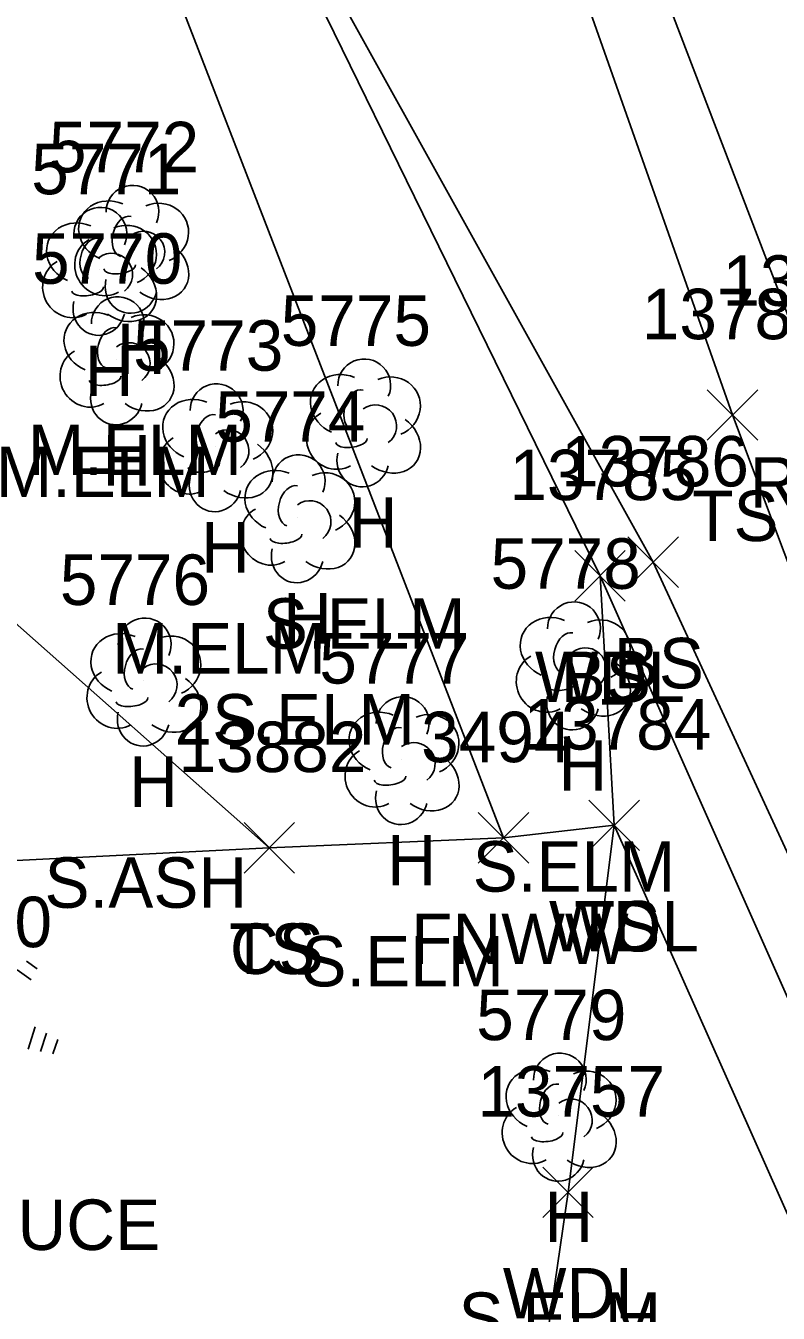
# Model space of a CAD drawing. Extents: x 1439173 to 1457902, y 641926 to 659889.
# Drawn here: x 1446671.8 to 1446701.6, y 652287.9 to 652338.9 of the extents above; entities that cross this region are included whole.
import ezdxf

# ---------------------------------------------------------------- set-up
doc = ezdxf.new("R2010")
doc.units = 0
for name, color, linetype in [('L_A', 7, 'Continuous'), ('L_C', 7, 'Continuous'), ('L_I', 7, 'Continuous'), ('L_TIC', 7, 'Continuous'), ('LAWA', 7, 'Continuous'), ('LELB', 7, 'Continuous'), ('LFNC', 7, 'Continuous'), ('LTC', 7, 'Continuous'), ('LTD', 7, 'Continuous'), ('P_A', 7, 'Continuous'), ('P_I', 7, 'Continuous'), ('PET', 7, 'Continuous')]:
    doc.layers.add(name, color=color, linetype=linetype)

msp = doc.modelspace()

# ---------------------------------------------------------------- linework, layer by layer
at = {"layer": 'L_TIC'}
for points in [[(1446698.79, 652322.478), (1446700.79, 652324.478)], [(1446700.79, 652322.478), (1446698.79, 652324.478)], [(1446695.65, 652316.643), (1446697.65, 652318.643)], [(1446697.65, 652316.643), (1446695.65, 652318.643)], [(1446693.545, 652316.101), (1446695.545, 652318.101)], [(1446695.545, 652316.101), (1446693.545, 652318.101)], [(1446693.545, 652316.101), (1446695.545, 652318.101)], [(1446695.545, 652316.101), (1446693.545, 652318.101)], [(1446694.104, 652306.217), (1446696.104, 652308.217)], [(1446696.104, 652306.217), (1446694.104, 652308.217)], [(1446694.104, 652306.217), (1446696.104, 652308.217)], [(1446696.104, 652306.217), (1446694.104, 652308.217)], [(1446689.718, 652305.717), (1446691.718, 652307.717)], [(1446691.718, 652305.717), (1446689.718, 652307.717)], [(1446680.44, 652305.325), (1446682.44, 652307.325)], [(1446682.44, 652305.325), (1446680.44, 652307.325)], [(1446680.44, 652305.325), (1446682.44, 652307.325)], [(1446682.44, 652305.325), (1446680.44, 652307.325)], [(1446692.276, 652291.674), (1446694.276, 652293.674)], [(1446694.276, 652291.674), (1446692.276, 652293.674)]]:
    msp.add_lwpolyline(points, dxfattribs=at)
at = {"layer": 'LAWA'}
msp.add_lwpolyline([(1446798.985, 651956.034), (1446799.94, 651974.95), (1446784.665, 651988.248), (1446777.364, 652036.107), (1446755.42, 652094.261), (1446749.19, 652123.041), (1446708.764, 652128.85), (1446690.522, 652138.979), (1446668.358, 652149.774), (1446664.293, 652162.854), (1446686.677, 652185.996), (1446713.636, 652207.575), (1446703.336, 652247.881), (1446691.175, 652278.144), (1446693.276, 652292.674), (1446695.104, 652307.217), (1446694.545, 652317.101), (1446676.661, 652353.65), (1446658.806, 652413.41)], dxfattribs=at)
at = {"layer": 'LELB'}
for points in [[(1446829.267, 651974.701), (1446827.665, 651986.584), (1446823.425, 652003.482), (1446805.03, 652051.264), (1446789.262, 652093.332), (1446764.581, 652155.785), (1446744.391, 652205.176), (1446727.319, 652251.786), (1446714.194, 652285.078), (1446699.79, 652323.478), (1446687.492, 652358.336), (1446665.366, 652415.935)], [(1446681.44, 652306.325), (1446660.603, 652305.274), (1446634.511, 652291.685), (1446634, 652317.79), (1446615.728, 652343.505), (1446611.014, 652354.152), (1446604.725, 652366.608)], [(1446739.774, 652202.499), (1446725.019, 652251.224), (1446712.063, 652284.282), (1446696.65, 652317.643), (1446676.661, 652353.65)], [(1446681.44, 652306.325), (1446659.904, 652325.396), (1446641.591, 652334.276), (1446615.728, 652343.505)], [(1446739.252, 652198.564), (1446739.774, 652202.499), (1446723.004, 652250.574), (1446709.148, 652284.218), (1446694.545, 652317.101)], [(1446695.104, 652307.217), (1446690.718, 652306.717)], [(1446739.252, 652198.564), (1446719.556, 652249.879), (1446706.042, 652282.681), (1446695.104, 652307.217)], [(1446681.44, 652306.325), (1446690.718, 652306.717)]]:
    msp.add_lwpolyline(points, dxfattribs=at)
at = {"layer": 'LFNC'}
msp.add_lwpolyline([(1446690.718, 652306.717), (1446671.528, 652356.299), (1446654.436, 652401.749), (1446642.324, 652433.707), (1446629.598, 652464.505), (1446615.382, 652502.009)], dxfattribs=at)
at = {"layer": 'LTC'}
for p, q in [((1446671.825, 652301.835), (1446672.244, 652301.531)), ((1446671.454, 652301.487), (1446672.004, 652301.088)), ((1446672.171, 652299.231), (1446671.884, 652298.347)), ((1446672.616, 652298.981), (1446672.379, 652298.252)), ((1446673.06, 652298.731), (1446672.873, 652298.157))]:
    msp.add_line(p, q, dxfattribs=at)
at = {"layer": 'LTD'}
for p, q in [((1446675.973, 652330.093), (1446675.973, 652330.093)), ((1446675.973, 652330.093), (1446675.973, 652330.093)), ((1446674.702, 652329.221), (1446674.702, 652329.221)), ((1446674.702, 652329.221), (1446674.702, 652329.221)), ((1446675.393, 652325.676), (1446675.393, 652325.676)), ((1446675.393, 652325.676), (1446675.393, 652325.676)), ((1446685.157, 652323.214), (1446685.157, 652323.214)), ((1446685.157, 652323.214), (1446685.157, 652323.214)), ((1446679.307, 652322.23), (1446679.307, 652322.23)), ((1446679.307, 652322.23), (1446679.307, 652322.23)), ((1446682.559, 652319.415), (1446682.559, 652319.415)), ((1446682.559, 652319.415), (1446682.559, 652319.415)), ((1446693.467, 652313.587), (1446693.467, 652313.587)), ((1446693.467, 652313.587), (1446693.467, 652313.587)), ((1446676.459, 652312.947), (1446676.459, 652312.947)), ((1446676.459, 652312.947), (1446676.459, 652312.947)), ((1446686.683, 652309.832), (1446686.683, 652309.832)), ((1446686.683, 652309.832), (1446686.683, 652309.832)), ((1446692.907, 652295.703), (1446692.907, 652295.703)), ((1446692.907, 652295.703), (1446692.907, 652295.703))]:
    msp.add_line(p, q, dxfattribs=at)
for centre in [(1446676.02, 652331.527), (1446674.749, 652330.655), (1446675.439, 652327.11), (1446685.203, 652324.648), (1446679.354, 652323.664), (1446682.606, 652320.849), (1446693.514, 652315.021), (1446676.506, 652314.381), (1446686.729, 652311.266), (1446692.954, 652297.137)]:
    msp.add_arc(centre, 1.047, 335.5272, 180.9563, dxfattribs=at)
for centre, major_axis, ratio, start_param, end_param in [((1446675.181, 652330.76), (1.21, -0.512), 0.895232, 1.570796, 4.712389), ((1446677.015, 652330.677), (-1.141, -0.483), 0.949671, 1.570796, 4.712389), ((1446673.91, 652329.887), (1.21, -0.512), 0.895232, 1.570796, 4.712389), ((1446675.765, 652330.551), (-0.208, -0.792), 0.645439, 3.141593, 6.283185), ((1446675.744, 652329.804), (-1.141, -0.483), 0.949671, 1.570796, 4.712389), ((1446676.473, 652329.927), (-0.5, 0.667), 0.989748, 3.141593, 6.283185), ((1446674.89, 652329.385), (0.584, -1.042), 0.959034, 3.141593, 6.283185), ((1446674.494, 652329.679), (-0.208, -0.792), 0.645439, 3.141593, 6.283185), ((1446676.973, 652329.26), (-1.09, 0.792), 0.841452, 1.570796, 4.712389), ((1446673.619, 652328.512), (0.584, -1.042), 0.959034, 3.141593, 6.283185), ((1446675.202, 652329.054), (-0.5, 0.667), 0.989748, 3.141593, 6.283185), ((1446675.515, 652329.343), (-0.625, -0.083), 0.423636, 0, 3.141593), ((1446675.702, 652328.388), (-1.09, 0.792), 0.841452, 1.570796, 4.712389), ((1446674.244, 652328.471), (-0.625, -0.083), 0.423636, 0, 3.141593), ((1446675.973, 652328.593), (0.265, 1.061), 0.942809, 1.570796, 4.712389), ((1446674.601, 652326.343), (1.21, -0.512), 0.895232, 1.570796, 4.712389), ((1446674.702, 652327.721), (0.265, 1.061), 0.942809, 1.570796, 4.712389), ((1446676.434, 652326.26), (-1.141, -0.483), 0.949671, 1.570796, 4.712389), ((1446675.184, 652326.135), (-0.208, -0.792), 0.645439, 3.141593, 6.283185), ((1446674.309, 652324.968), (0.584, -1.042), 0.959034, 3.141593, 6.283185), ((1446675.893, 652325.51), (-0.5, 0.667), 0.989748, 3.141593, 6.283185), ((1446676.393, 652324.843), (-1.09, 0.792), 0.841452, 1.570796, 4.712389), ((1446674.934, 652324.926), (-0.625, -0.083), 0.423636, 0, 3.141593), ((1446684.365, 652323.88), (1.21, -0.512), 0.895232, 1.570796, 4.712389), ((1446686.198, 652323.797), (-1.141, -0.483), 0.949671, 1.570796, 4.712389), ((1446684.948, 652323.672), (-0.208, -0.792), 0.645439, 3.141593, 6.283185), ((1446675.393, 652324.176), (0.265, 1.061), 0.942809, 1.570796, 4.712389), ((1446678.515, 652322.897), (1.21, -0.512), 0.895232, 1.570796, 4.712389), ((1446680.349, 652322.814), (-1.141, -0.483), 0.949671, 1.570796, 4.712389), ((1446685.657, 652323.047), (-0.5, 0.667), 0.989748, 3.141593, 6.283185), ((1446679.099, 652322.688), (-0.208, -0.792), 0.645439, 3.141593, 6.283185), ((1446684.073, 652322.505), (0.584, -1.042), 0.959034, 3.141593, 6.283185), ((1446679.807, 652322.063), (-0.5, 0.667), 0.989748, 3.141593, 6.283185), ((1446686.157, 652322.381), (-1.09, 0.792), 0.841452, 1.570796, 4.712389), ((1446678.224, 652321.522), (0.584, -1.042), 0.959034, 3.141593, 6.283185), ((1446684.698, 652322.464), (-0.625, -0.083), 0.423636, 0, 3.141593), ((1446680.307, 652321.397), (-1.09, 0.792), 0.841452, 1.570796, 4.712389), ((1446685.157, 652321.714), (0.265, 1.061), 0.942809, 1.570796, 4.712389), ((1446678.849, 652321.48), (-0.625, -0.083), 0.423636, 0, 3.141593), ((1446681.767, 652320.081), (1.21, -0.512), 0.895232, 1.570796, 4.712389), ((1446679.307, 652320.73), (0.265, 1.061), 0.942809, 1.570796, 4.712389), ((1446683.601, 652319.998), (-1.141, -0.483), 0.949671, 1.570796, 4.712389), ((1446682.351, 652319.873), (-0.208, -0.792), 0.645439, 3.141593, 6.283185), ((1446683.059, 652319.248), (-0.5, 0.667), 0.989748, 3.141593, 6.283185), ((1446681.476, 652318.706), (0.584, -1.042), 0.959034, 3.141593, 6.283185), ((1446683.559, 652318.582), (-1.09, 0.792), 0.841452, 1.570796, 4.712389), ((1446682.101, 652318.665), (-0.625, -0.083), 0.423636, 0, 3.141593), ((1446682.559, 652317.915), (0.265, 1.061), 0.942809, 1.570796, 4.712389), ((1446692.676, 652314.254), (1.21, -0.512), 0.895232, 1.570796, 4.712389), ((1446694.509, 652314.171), (-1.141, -0.483), 0.949671, 1.570796, 4.712389), ((1446675.667, 652313.613), (1.21, -0.512), 0.895232, 1.570796, 4.712389), ((1446677.5, 652313.53), (-1.141, -0.483), 0.949671, 1.570796, 4.712389), ((1446693.259, 652314.045), (-0.208, -0.792), 0.645439, 3.141593, 6.283185), ((1446676.25, 652313.405), (-0.208, -0.792), 0.645439, 3.141593, 6.283185), ((1446693.967, 652313.42), (-0.5, 0.667), 0.989748, 3.141593, 6.283185), ((1446692.384, 652312.878), (0.584, -1.042), 0.959034, 3.141593, 6.283185), ((1446675.376, 652312.238), (0.584, -1.042), 0.959034, 3.141593, 6.283185), ((1446676.959, 652312.78), (-0.5, 0.667), 0.989748, 3.141593, 6.283185), ((1446694.468, 652312.754), (-1.09, 0.792), 0.841452, 1.570796, 4.712389), ((1446677.459, 652312.113), (-1.09, 0.792), 0.841452, 1.570796, 4.712389), ((1446693.009, 652312.837), (-0.625, -0.083), 0.423636, 0, 3.141593), ((1446676.001, 652312.196), (-0.625, -0.083), 0.423636, 0, 3.141593), ((1446693.468, 652312.087), (0.265, 1.061), 0.942809, 1.570796, 4.712389), ((1446685.891, 652310.499), (1.21, -0.512), 0.895232, 1.570796, 4.712389), ((1446687.724, 652310.416), (-1.141, -0.483), 0.949671, 1.570796, 4.712389), ((1446676.459, 652311.447), (0.265, 1.061), 0.942809, 1.570796, 4.712389), ((1446686.474, 652310.291), (-0.208, -0.792), 0.645439, 3.141593, 6.283185), ((1446687.183, 652309.666), (-0.5, 0.667), 0.989748, 3.141593, 6.283185), ((1446685.599, 652309.124), (0.584, -1.042), 0.959034, 3.141593, 6.283185), ((1446687.683, 652308.999), (-1.09, 0.792), 0.841452, 1.570796, 4.712389), ((1446686.224, 652309.082), (-0.625, -0.083), 0.423636, 0, 3.141593), ((1446686.683, 652308.332), (0.265, 1.061), 0.942809, 1.570796, 4.712389), ((1446692.115, 652296.37), (1.21, -0.512), 0.895232, 1.570796, 4.712389), ((1446693.948, 652296.287), (-1.141, -0.483), 0.949671, 1.570796, 4.712389), ((1446692.698, 652296.161), (-0.208, -0.792), 0.645439, 3.141593, 6.283185), ((1446693.407, 652295.537), (-0.5, 0.667), 0.989748, 3.141593, 6.283185), ((1446691.824, 652294.995), (0.584, -1.042), 0.959034, 3.141593, 6.283185), ((1446693.907, 652294.87), (-1.09, 0.792), 0.841452, 1.570796, 4.712389), ((1446692.449, 652294.953), (-0.625, -0.083), 0.423636, 0, 3.141593), ((1446692.907, 652294.203), (0.265, 1.061), 0.942809, 1.570796, 4.712389)]:
    msp.add_ellipse(centre, major_axis=major_axis, ratio=ratio, start_param=start_param, end_param=end_param, dxfattribs=at)
at = {"layer": 'PET'}
msp.add_lwpolyline([(1446898.649, 651823.168), (1446881.546, 651866.843), (1446865.253, 651906.885), (1446845.525, 651957.528), (1446831.345, 651993.276), (1446826.606, 652005.054), (1446808.35, 652052.544), (1446791.752, 652094.512), (1446767.683, 652156.681), (1446748.055, 652206.534), (1446730.794, 652252.342), (1446717.761, 652286.323), (1446702.983, 652324.801), (1446689.852, 652359.177), (1446668.806, 652417.257)], dxfattribs=at)

# ---------------------------------------------------------------- texts
at = {"layer": 'L_A'}
for s, p in [('H', (1446675.406, 652325.093)), ('H', (1446674.135, 652324.221)), ('H', (1446674.826, 652320.676)), ('TS', (1446698.2, 652318.478)), ('H', (1446684.59, 652318.214)), ('H', (1446678.74, 652317.23)), ('H', (1446681.992, 652314.415)), ('BS', (1446695.091, 652312.643)), ('WDL', (1446691.963, 652312.101)), ('BS', (1446692.986, 652312.101)), ('H', (1446692.9, 652308.587)), ('H', (1446675.892, 652307.947)), ('H', (1446686.116, 652304.832)), ('WDL', (1446692.521, 652302.217)), ('TS', (1446693.513, 652302.217)), ('FNWW', (1446687.064, 652301.717)), ('TS', (1446679.849, 652301.325)), ('CS', (1446679.881, 652301.325)), ('H', (1446692.34, 652290.703)), ('WDL', (1446690.693, 652287.674))]:
    msp.add_text(s, height=2, dxfattribs=at).set_placement(p)
at = {"layer": 'L_C'}
for s, p in [('M.ELM', (1446671.879, 652321.093)), ('M.ELM', (1446670.608, 652320.221)), ('S.ELM', (1446681.188, 652314.214)), ('M.ELM', (1446675.213, 652313.23)), ('2S.ELM', (1446677.693, 652310.415)), ('S.ELM', (1446689.499, 652304.587)), ('S.ASH', (1446672.538, 652303.947)), ('S.ELM', (1446682.714, 652300.832)), ('S.SPRUCE', (1446663.444, 652290.387)), ('S.ELM', (1446688.938, 652286.703))]:
    msp.add_text(s, height=2, dxfattribs=at).set_placement(p)
at = {"layer": 'L_I'}
for s, p in [('5772', (1446672.713, 652333.093)), ('5771', (1446672.009, 652332.221)), ('5770', (1446672.046, 652328.676)), ('5775', (1446681.897, 652326.214)), ('13783', (1446696.2, 652326.478)), ('5773', (1446676.047, 652325.23)), ('5774', (1446679.299, 652322.415)), ('13786', (1446693.004, 652320.643)), ('13785', (1446690.955, 652320.101)), ('13785', (1446690.955, 652320.101)), ('5778', (1446690.208, 652316.587)), ('5776', (1446673.144, 652315.947)), ('5777', (1446683.423, 652312.832)), ('13784', (1446691.513, 652310.217)), ('13784', (1446691.513, 652310.217)), ('3494', (1446687.458, 652309.717)), ('13882', (1446677.849, 652309.325)), ('13882', (1446677.849, 652309.325)), ('5750', (1446666.885, 652302.387)), ('5779', (1446689.639, 652298.703)), ('13757', (1446689.685, 652295.674))]:
    msp.add_text(s, height=2, dxfattribs=at).set_placement(p)
at = {"layer": 'P_A'}
msp.add_text('RDP', height=2, dxfattribs=at).set_placement((1446700.471, 652319.801))
at = {"layer": 'P_I'}
msp.add_text('13782', height=2, dxfattribs=at).set_placement((1446699.393, 652327.801))

doc.saveas('drawing.dxf')
